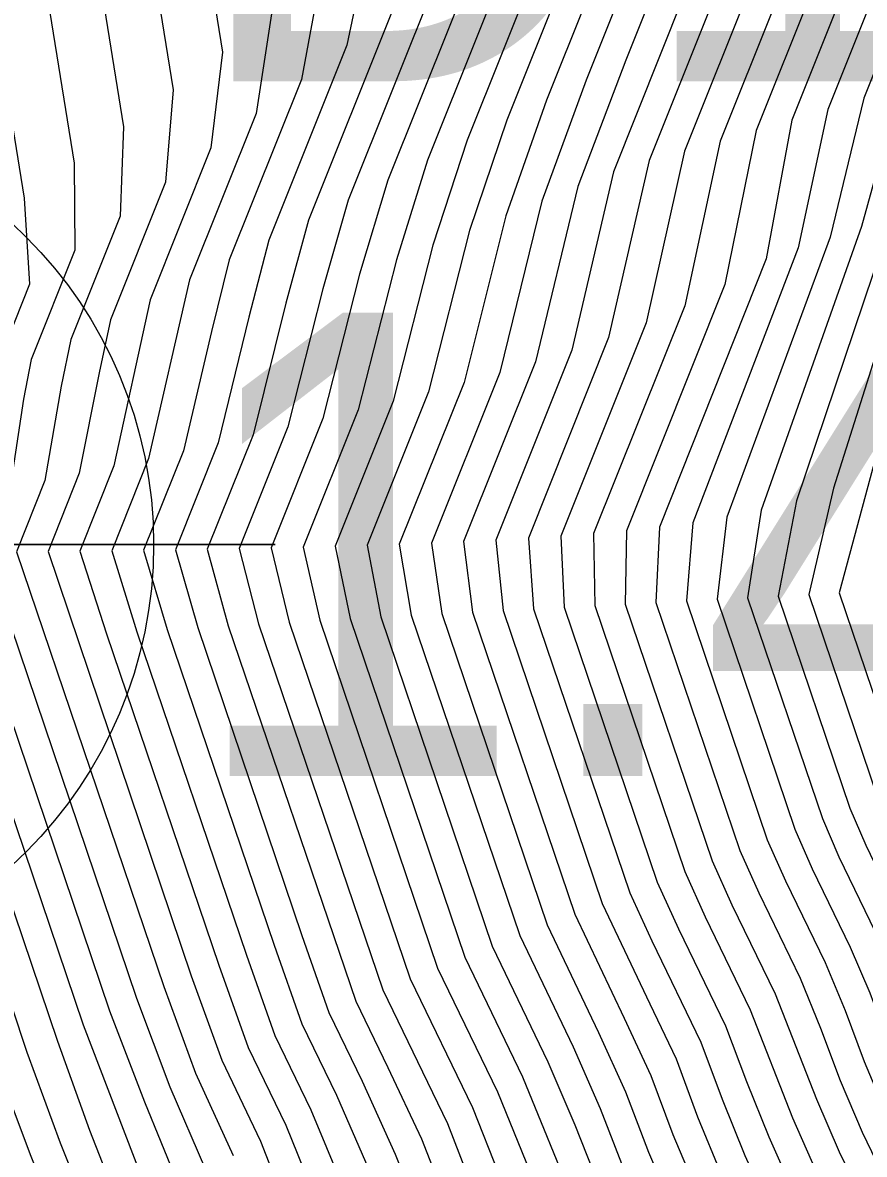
# Model space of a CAD drawing. Extents: x 2356077 to 2359823, y 225951 to 227822.
# Drawn here: x 2357190.9 to 2357195.44, y 226678.18 to 226684.29 of the extents above; entities that cross this region are included whole.
import ezdxf

# ---------------------------------------------------------------- set-up
doc = ezdxf.new("R2010")
doc.units = 0
for name, color, linetype in [('DTM Contours Major', 7, 'Continuous'), ('DTM Contours Minor', 7, 'Continuous'), ('Exist DTM Breakline', 7, 'Continuous'), ('Exist DTM Breakline Cogo Elevation', 7, 'Continuous'), ('Exist DTM Breakline Cogo Number', 7, 'Continuous'), ('Exist DTM Breakline Cogo Point CELL', 7, 'Continuous')]:
    doc.layers.add(name, color=color, linetype=linetype)

msp = doc.modelspace()

# ---------------------------------------------------------------- linework, layer by layer
at = {"layer": 'DTM Contours Major'}
for points in [[(2357190.1082, 226688.289), (2357190.9083, 226683.3417), (2357190.9372, 226682.8761), (2357190.7322, 226682.3639)], [(2357197.0541, 226687.4801), (2357195.6379, 226683.9413), (2357195.4289, 226683.1874), (2357194.8876, 226681.6565), (2357194.8142, 226681.1842), (2357195.218, 226679.9917), (2357195.3074, 226679.7848), (2357195.503, 226679.3808), (2357195.6071, 226679.1483), (2357195.7022, 226678.8824), (2357195.809, 226678.6197), (2357195.9667, 226678.2781), (2357196.1491, 226677.9689), (2357196.7952, 226677.0099), (2357197.0297, 226676.6819), (2357198.0786, 226675.5066), (2357203.2955, 226669.8062)], [(2357195.8319, 226686.5623), (2357194.666, 226683.6489), (2357194.4746, 226682.7606), (2357193.9823, 226681.5304), (2357193.9887, 226681.1414), (2357194.4748, 226679.7059), (2357194.5857, 226679.4618), (2357194.8289, 226678.9596), (2357195.0568, 226678.3759), (2357195.1842, 226678.0861), (2357195.37, 226677.7087), (2357195.5844, 226677.3653), (2357196.3321, 226676.2556), (2357196.6011, 226675.8634), (2357198.1004, 226674.1878), (2357202.3461, 226669.5525)], [(2357194.6088, 226685.6421), (2357193.9426, 226683.9775), (2357193.703, 226683.3253), (2357193.4756, 226682.4004), (2357193.107, 226681.4795), (2357193.1634, 226681.0984), (2357193.7322, 226679.4186), (2357194.01, 226678.8376), (2357194.1542, 226678.5166), (2357194.2785, 226678.1921), (2357194.4158, 226677.8711), (2357194.5658, 226677.5525), (2357194.7817, 226677.1371), (2357195.0261, 226676.7523), (2357196.1589, 226675.071), (2357196.4486, 226674.7356), (2357197.8922, 226673.1215), (2357200.9577, 226669.7726)], [(2357193.3849, 226684.72), (2357192.8718, 226683.4379), (2357192.7195, 226682.9306), (2357192.5213, 226682.1522), (2357192.2416, 226681.4531), (2357192.3389, 226681.0527), (2357192.9921, 226679.1264), (2357193.3283, 226678.432), (2357193.4704, 226678.0716), (2357193.6181, 226677.7182), (2357193.779, 226677.3675), (2357193.9528, 226677.0188), (2357194.2001, 226676.5631), (2357194.4729, 226676.1317), (2357195.402, 226674.7526), (2357195.7238, 226674.3023), (2357196.0278, 226673.9135), (2357197.0071, 226672.811), (2357197.6616, 226672.0796), (2357199.6932, 226669.8602)], [(2357192.2443, 226684.3366), (2357192.1607, 226683.7972), (2357191.8015, 226682.8998), (2357191.5801, 226681.9364), (2357191.3806, 226681.4379), (2357191.5166, 226681.0007), (2357192.1077, 226679.255), (2357192.2621, 226678.8206), (2357192.4564, 226678.4193), (2357192.7858, 226677.6279), (2357192.9583, 226677.2443), (2357193.1439, 226676.8628), (2357193.3424, 226676.4826), (2357193.622, 226675.985), (2357193.9239, 226675.5048), (2357194.93, 226674.0122), (2357195.2968, 226673.5249), (2357195.6233, 226673.1075), (2357195.9591, 226672.6919), (2357197.0416, 226671.4737), (2357197.401, 226671.0709), (2357198.6243, 226669.7341)], [(2357190.5321, 226681.4276), (2357191.3695, 226678.9545), (2357191.5574, 226678.4626), (2357191.9099, 226677.5998), (2357192.096, 226677.1816), (2357192.2948, 226676.766), (2357192.5063, 226676.3522), (2357192.7304, 226675.9393), (2357193.0433, 226675.3984), (2357193.3767, 226674.8754), (2357194.1108, 226673.7858), (2357194.4775, 226673.2585), (2357194.873, 226672.7344), (2357195.223, 226672.2878), (2357195.5814, 226671.8453), (2357195.9479, 226671.4066), (2357196.7237, 226670.5312), (2357197.4188, 226669.7577)]]:
    msp.add_lwpolyline(points, dxfattribs=at)
at = {"layer": 'DTM Contours Minor'}
for points in [[(2357191.0804, 226689.6827), (2357191.9784, 226684.1297), (2357191.9159, 226683.6127), (2357191.5876, 226682.7924), (2357191.3928, 226681.8957), (2357191.2087, 226681.4357), (2357191.3526, 226680.989), (2357191.9583, 226679.2003), (2357192.1179, 226678.7557), (2357192.3211, 226678.3362), (2357192.484, 226677.9315), (2357192.6485, 226677.539), (2357192.8261, 226677.1491), (2357193.0168, 226676.7613), (2357193.2203, 226676.3747), (2357193.5065, 226675.8686), (2357193.8145, 226675.3789), (2357194.8394, 226673.8626), (2357195.2118, 226673.3681), (2357195.5429, 226672.9449), (2357195.883, 226672.524), (2357196.249, 226672.1021), (2357197.3447, 226670.8743), (2357198.5171, 226669.5925)], [(2357190.7891, 226689.6327), (2357191.712, 226683.9257), (2357191.6711, 226683.4283), (2357191.3737, 226682.6851), (2357191.3123, 226682.3987), (2357191.2059, 226681.8557), (2357191.037, 226681.4337), (2357191.8094, 226679.1438), (2357191.9748, 226678.6885), (2357192.1846, 226678.2507), (2357192.3412, 226677.8487)], [(2357190.4986, 226689.5821), (2357191.445, 226683.7255), (2357191.4264, 226683.2441), (2357191.1598, 226682.5779), (2357191.1084, 226682.3269), (2357191.0193, 226681.8167), (2357190.8666, 226681.432), (2357191.6614, 226679.0847), (2357191.8332, 226678.6183), (2357192.0359, 226678.1741)], [(2357198.3175, 226689.3611), (2357196.2265, 226684.1305), (2357195.9228, 226683.3529), (2357195.4893, 226681.8781), (2357195.309, 226681.2111), (2357195.6634, 226680.1645), (2357195.7406, 226679.9781), (2357196.0042, 226679.4337), (2357196.09, 226679.1858), (2357196.1857, 226678.9386), (2357196.328, 226678.6174), (2357196.4915, 226678.3256), (2357197.074, 226677.4611), (2357197.2825, 226677.1779), (2357198.2132, 226676.1349), (2357203.8902, 226669.9328), (2357204.0708, 226669.7203)], [(2357190.3951, 226688.3663), (2357191.1772, 226683.5302), (2357191.1817, 226683.06), (2357190.9459, 226682.4708), (2357190.9037, 226682.2569), (2357190.8332, 226681.7789)], [(2357197.5427, 226687.8466), (2357196.03, 226684.0666), (2357195.761, 226683.2989), (2357195.2774, 226681.7759), (2357195.1441, 226681.2019), (2357195.515, 226680.1066), (2357195.5962, 226679.9136), (2357195.8729, 226679.3403), (2357195.9608, 226679.0849), (2357196.0601, 226678.8325), (2357196.2074, 226678.5046), (2357196.3771, 226678.2071), (2357196.981, 226677.3109), (2357197.1985, 226677.0122), (2357198.1687, 226675.925), (2357203.6909, 226669.8918), (2357203.8984, 226669.6553)], [(2357197.2984, 226687.6633), (2357195.8337, 226684.0035), (2357195.5963, 226683.2437), (2357195.0786, 226681.7066), (2357194.9792, 226681.193), (2357195.3665, 226680.049), (2357195.4518, 226679.8491), (2357195.6387, 226679.4632), (2357195.7401, 226679.2443), (2357195.8315, 226678.9837), (2357195.9345, 226678.7262), (2357196.0869, 226678.3915), (2357196.2629, 226678.0882), (2357196.888, 226677.1605), (2357197.1143, 226676.8469), (2357198.1238, 226675.7156), (2357203.7323, 226669.5852)], [(2357196.8097, 226687.2967), (2357195.4424, 226683.8801), (2357195.2593, 226683.1304), (2357194.7015, 226681.6187), (2357194.6491, 226681.1755), (2357195.0694, 226679.9344), (2357195.1629, 226679.7204), (2357195.3676, 226679.2979), (2357195.474, 226679.0522), (2357195.5729, 226678.7811), (2357195.6836, 226678.513), (2357195.8467, 226678.1645), (2357196.0356, 226677.849), (2357196.7024, 226676.8593), (2357196.9449, 226676.5172), (2357198.0329, 226675.298), (2357203.0999, 226669.7611)], [(2357196.5653, 226687.1132), (2357195.2474, 226683.8202), (2357195.0875, 226683.0727), (2357194.5187, 226681.5892), (2357194.484, 226681.1669), (2357194.9207, 226679.8773), (2357195.0185, 226679.6559), (2357195.2324, 226679.2144), (2357195.3408, 226678.9562), (2357195.4436, 226678.6798), (2357195.5584, 226678.4063), (2357195.727, 226678.0507), (2357195.9223, 226677.7287), (2357196.6098, 226676.7085), (2357196.8596, 226676.353), (2357197.9868, 226675.0899), (2357202.906, 226669.7142)], [(2357196.3209, 226686.9296), (2357195.0531, 226683.7618), (2357194.9138, 226683.0144), (2357194.3383, 226681.5656), (2357194.319, 226681.1584), (2357194.7721, 226679.8202), (2357194.8742, 226679.5914), (2357195.0975, 226679.1303), (2357195.2077, 226678.8603), (2357195.3145, 226678.5785), (2357195.4334, 226678.2996), (2357195.6077, 226677.9368), (2357195.8094, 226677.608), (2357196.5171, 226676.5576), (2357196.774, 226676.1892), (2357197.9402, 226674.8823), (2357202.7141, 226669.6651)], [(2357196.0763, 226686.7458), (2357194.8597, 226683.7058), (2357194.6914, 226682.875), (2357194.1595, 226681.546), (2357194.1539, 226681.1498), (2357194.6235, 226679.763), (2357194.7299, 226679.5267), (2357194.9629, 226679.0455), (2357195.1855, 226678.4773), (2357195.3087, 226678.1929), (2357195.4886, 226677.8229), (2357195.6967, 226677.4869), (2357196.4246, 226676.4067), (2357196.6878, 226676.026), (2357197.8931, 226674.6753), (2357202.5245, 226669.6135)], [(2357195.5874, 226686.3785), (2357194.4735, 226683.5951), (2357194.2663, 226682.6673), (2357193.8059, 226681.5169), (2357193.8236, 226681.1329), (2357194.3262, 226679.6486), (2357194.4417, 226679.3967), (2357194.6954, 226678.8728), (2357194.8088, 226678.5731), (2357194.9282, 226678.2748), (2357195.06, 226677.9793), (2357195.2517, 226677.5945), (2357195.4723, 226677.2434), (2357196.5137, 226675.7017), (2357198.0602, 226673.973), (2357201.5898, 226670.1171), (2357202.1876, 226669.4757)], [(2357195.3428, 226686.1945), (2357194.282, 226683.5438), (2357194.064, 226682.589), (2357193.6303, 226681.5054), (2357193.6585, 226681.1243), (2357194.1776, 226679.5913), (2357194.2977, 226679.3313), (2357194.5624, 226678.7848), (2357194.676, 226678.4776), (2357194.7998, 226678.1737), (2357194.9361, 226677.8726), (2357195.1338, 226677.4803), (2357195.3604, 226677.1211), (2357196.4253, 226675.5409), (2357198.0194, 226673.7588), (2357201.4292, 226670.0338), (2357202.0289, 226669.3987)], [(2357195.0982, 226686.0105), (2357194.0906, 226683.484), (2357193.8655, 226682.5202), (2357193.4554, 226681.4956), (2357193.4935, 226681.1158), (2357194.0291, 226679.5339), (2357194.2865, 226678.9918), (2357194.428, 226678.6955), (2357194.5434, 226678.3823), (2357194.6716, 226678.0728), (2357194.8124, 226677.7659), (2357195.0161, 226677.366), (2357195.2488, 226676.9985), (2357196.3371, 226675.3832), (2357197.6995, 226673.8534), (2357201.2702, 226669.9487), (2357201.8699, 226669.3216)], [(2357194.8535, 226685.8264), (2357194.1568, 226684.0856), (2357193.8973, 226683.4047), (2357193.6696, 226682.4579), (2357193.281, 226681.487), (2357193.3284, 226681.1071), (2357193.8806, 226679.4763), (2357194.148, 226678.9151), (2357194.291, 226678.6059), (2357194.4109, 226678.2872), (2357194.5436, 226677.9719), (2357194.689, 226677.6592), (2357194.8988, 226677.2516), (2357195.1373, 226676.8755), (2357196.2483, 226675.2266), (2357196.808, 226674.5926), (2357197.9354, 226673.3331), (2357201.1129, 226669.8618)], [(2357194.3641, 226685.4578), (2357193.7284, 226683.8694), (2357193.5079, 226683.246), (2357193.283, 226682.3464), (2357192.9334, 226681.4729), (2357192.9984, 226681.0895), (2357193.5838, 226679.3606), (2357193.8724, 226678.7591), (2357194.0173, 226678.4273), (2357194.1463, 226678.0972), (2357194.2882, 226677.7703), (2357194.4429, 226677.4458), (2357194.665, 226677.0225), (2357194.9151, 226676.6288), (2357196.0687, 226674.9165), (2357196.3663, 226674.5681), (2357197.8481, 226672.9109), (2357200.8046, 226669.6811)], [(2357194.1193, 226685.2734), (2357193.5142, 226683.7615), (2357193.3119, 226683.1668), (2357193.0914, 226682.295), (2357192.7601, 226681.467), (2357192.8334, 226681.0806), (2357193.4355, 226679.3024), (2357193.7353, 226678.6795), (2357193.8806, 226678.3382), (2357194.0141, 226678.0024), (2357194.1607, 226677.6696), (2357194.3201, 226677.3391), (2357194.5484, 226676.9079), (2357194.8042, 226676.5049), (2357195.6828, 226675.201), (2357195.9821, 226674.7636), (2357196.2829, 226674.4019), (2357197.803, 226672.7014), (2357200.654, 226669.5868)], [(2357193.8745, 226685.089), (2357193.3, 226683.6536), (2357193.1152, 226683.0878), (2357192.9008, 226682.2458), (2357192.587, 226681.4618), (2357192.6685, 226681.0715), (2357193.2873, 226679.244), (2357193.5988, 226678.5987), (2357193.882, 226677.9076), (2357194.0333, 226677.5689), (2357194.1975, 226677.2324), (2357194.4321, 226676.7931), (2357194.6936, 226676.3808), (2357195.5894, 226675.0512), (2357195.8958, 226674.6103), (2357196.1981, 226674.2371), (2357197.757, 226672.493), (2357200.5071, 226669.4907)], [(2357193.6297, 226684.9045), (2357193.0859, 226683.5457), (2357192.9177, 226683.009), (2357192.7108, 226682.1983), (2357192.4142, 226681.4572), (2357192.5037, 226681.0622), (2357193.1392, 226679.1852), (2357193.4631, 226678.5163), (2357193.75, 226677.8129), (2357193.9061, 226677.4682), (2357194.0751, 226677.1256), (2357194.316, 226676.6782), (2357194.5831, 226676.2564), (2357195.4958, 226674.9017), (2357195.8097, 226674.4565), (2357196.1117, 226674.0741), (2357197.7099, 226672.2857), (2357199.8237, 226669.9764), (2357200.3634, 226669.3967)], [(2357192.7751, 226684.7569), (2357192.6503, 226684.1663), (2357192.2296, 226683.1149), (2357192.1206, 226682.698), (2357191.9556, 226682.0202), (2357191.7246, 226681.443), (2357191.8452, 226681.0226), (2357192.408, 226679.3604), (2357192.5526, 226678.9459), (2357192.7325, 226678.5745), (2357192.9107, 226678.1799), (2357193.0599, 226677.8055), (2357193.2224, 226677.4341), (2357193.3979, 226677.065), (2357193.5864, 226676.6976), (2357193.853, 226676.2169), (2357194.1431, 226675.7562), (2357195.1191, 226674.3075), (2357195.4672, 226673.8372), (2357195.7847, 226673.4313), (2357196.1199, 226673.026), (2357197.5094, 226671.4696), (2357199.3126, 226669.4997)], [(2357192.5099, 226684.5458), (2357192.4055, 226683.9817), (2357192.0155, 226683.0073), (2357191.9196, 226682.6217), (2357191.7677, 226681.9779), (2357191.5526, 226681.4403), (2357191.6808, 226681.0119), (2357192.2577, 226679.3083), (2357192.407, 226678.8839), (2357192.5938, 226678.4983), (2357192.7687, 226678.0972), (2357192.9229, 226677.7167), (2357193.0904, 226677.3393), (2357193.2709, 226676.964), (2357193.4644, 226676.5902), (2357193.7375, 226676.1011), (2357194.0334, 226675.6306), (2357195.0243, 226674.1599), (2357195.382, 226673.6813), (2357195.7039, 226673.2696), (2357196.0372, 226672.8589), (2357197.4559, 226671.2693), (2357198.7328, 226669.8744)], [(2357193.14, 226684.5354), (2357192.6577, 226683.3302), (2357192.5205, 226682.8525), (2357192.3324, 226682.1072), (2357192.0691, 226681.4494), (2357192.1742, 226681.043), (2357192.8452, 226679.0669), (2357193.1943, 226678.3456), (2357193.3336, 226677.9829), (2357193.4862, 226677.6235), (2357193.6519, 226677.2668), (2357193.8306, 226676.9119), (2357194.0843, 226676.4479), (2357194.3628, 226676.0068), (2357195.308, 226674.6039), (2357195.6381, 226674.1477), (2357195.9466, 226673.7532), (2357196.2807, 226673.3653), (2357197.6122, 226671.8749), (2357199.5644, 226669.7422)], [(2357192.8952, 226684.3508), (2357192.4436, 226683.2225), (2357192.3209, 226682.775), (2357192.1438, 226682.0632), (2357191.8968, 226681.446), (2357192.0096, 226681.033), (2357192.6987, 226679.0068), (2357192.8723, 226678.6485), (2357193.0526, 226678.2628), (2357193.1968, 226677.8942), (2357193.3543, 226677.5288), (2357193.5249, 226677.166), (2357193.7085, 226676.8048), (2357193.9686, 226676.3325), (2357194.2528, 226675.8816), (2357195.2137, 226674.4555), (2357195.5526, 226673.9927), (2357195.8656, 226673.5925), (2357196.201, 226673.1949), (2357197.5615, 226671.6715), (2357199.4374, 226669.6222)], [(2357190.6993, 226681.4299), (2357191.5146, 226679.0222), (2357191.6937, 226678.5437), (2357191.8866, 226678.0976), (2357192.0542, 226677.6828), (2357192.2348, 226677.2713), (2357192.4282, 226676.8623), (2357192.6344, 226676.4551), (2357192.8533, 226676.0489), (2357193.1594, 226675.5167), (2357193.4863, 226675.001), (2357194.2077, 226673.9302), (2357194.5679, 226673.4106), (2357194.9575, 226672.8939), (2357195.3026, 226672.4532), (2357195.6562, 226672.0163), (2357196.018, 226671.5826), (2357197.1668, 226670.2944), (2357197.8388, 226669.5591)], [(2357190.1976, 226681.4235), (2357191.0882, 226678.7913), (2357191.2607, 226678.3104), (2357191.4335, 226677.87), (2357191.6186, 226677.4341), (2357191.8161, 226677.0018), (2357192.0261, 226676.5722), (2357192.2484, 226676.1446), (2357192.4833, 226675.7181), (2357192.81, 226675.1592), (2357193.1566, 226674.6254), (2357193.9188, 226673.494), (2357194.2968, 226672.9512), (2357194.7047, 226672.412), (2357195.0651, 226671.9532), (2357195.4337, 226671.4994), (2357195.8104, 226671.05), (2357196.1952, 226670.6045), (2357196.5906, 226670.1608), (2357196.9891, 226669.7226)], [(2357190.365, 226681.4252), (2357191.2272, 226678.8789), (2357191.5856, 226677.9453), (2357191.7648, 226677.5168), (2357191.9565, 226677.0918), (2357192.1608, 226676.6693), (2357192.3777, 226676.2487), (2357192.6071, 226675.8291), (2357192.9269, 226675.2792), (2357193.2668, 226674.7501), (2357194.0145, 226673.6404), (2357194.3871, 226673.1054), (2357194.7887, 226672.5738), (2357195.1438, 226672.1212), (2357195.5071, 226671.6732), (2357195.8785, 226671.2292), (2357196.2655, 226670.7849), (2357197.0408, 226669.9164), (2357197.6582, 226669.2576)], [(2357190.7554, 226679.2313), (2357190.9226, 226678.7318), (2357191.1027, 226678.2412), (2357191.2821, 226677.7924), (2357191.4736, 226677.3485), (2357191.6771, 226676.9087), (2357191.8927, 226676.4719), (2357192.1206, 226676.0372), (2357192.3608, 226675.6038), (2357192.6945, 226675.036), (2357193.0474, 226674.4991), (2357193.8248, 226673.3452), (2357194.2077, 226672.7945), (2357194.622, 226672.2477), (2357194.9879, 226671.7828), (2357195.362, 226671.3232), (2357195.7443, 226670.8682), (2357196.1349, 226670.4173), (2357196.5339, 226669.9698), (2357196.9412, 226669.5251)], [(2357190.7514, 226678.6797), (2357190.9397, 226678.178), (2357191.1262, 226677.7197), (2357191.3243, 226677.2669), (2357191.5342, 226676.8185), (2357191.756, 226676.3737), (2357191.9898, 226675.9314), (2357192.2357, 226675.4905), (2357192.5767, 226674.9131), (2357193.7314, 226673.1955), (2357194.1183, 226672.6365), (2357194.5396, 226672.0818), (2357194.9115, 226671.6104), (2357195.2918, 226671.1445), (2357195.6804, 226670.6834), (2357196.0777, 226670.2265), (2357196.4836, 226669.7731)]]:
    msp.add_lwpolyline(points, dxfattribs=at)
at = {"layer": 'Exist DTM Breakline'}
msp.add_spline([(2357185.7096, 226723.5614), (2357185.9998, 226706.0974), (2357189.2629, 226681.4721), (2357206.2071, 226660.2254), (2357233.2527, 226666.3801), (2357241.1587, 226659.2956), (2357238.9281, 226647.8315), (2357226.8631, 226640.5682)], degree=3, dxfattribs=at)
at = {"layer": 'Exist DTM Breakline Cogo Point CELL'}
msp.add_lwpolyline([(2357189.2629, 226684.4721), (2357189.2629, 226678.4721), (2357189.2629, 226681.4721), (2357192.2629, 226681.4721), (2357186.2629, 226681.4721)], dxfattribs=at)
msp.add_circle((2357189.2629, 226681.4721), 2.344, dxfattribs=at)

# ---------------------------------------------------------------- texts
at = {"layer": 'Exist DTM Breakline Cogo Elevation'}
msp.add_text('1.40', height=2.5, dxfattribs=at).set_placement((2357191.7629, 226680.2221))
at = {"layer": 'Exist DTM Breakline Cogo Number'}
msp.add_text('D1014', height=2.5, dxfattribs=at).set_placement((2357191.7629, 226683.9721))

doc.saveas('drawing.dxf')
